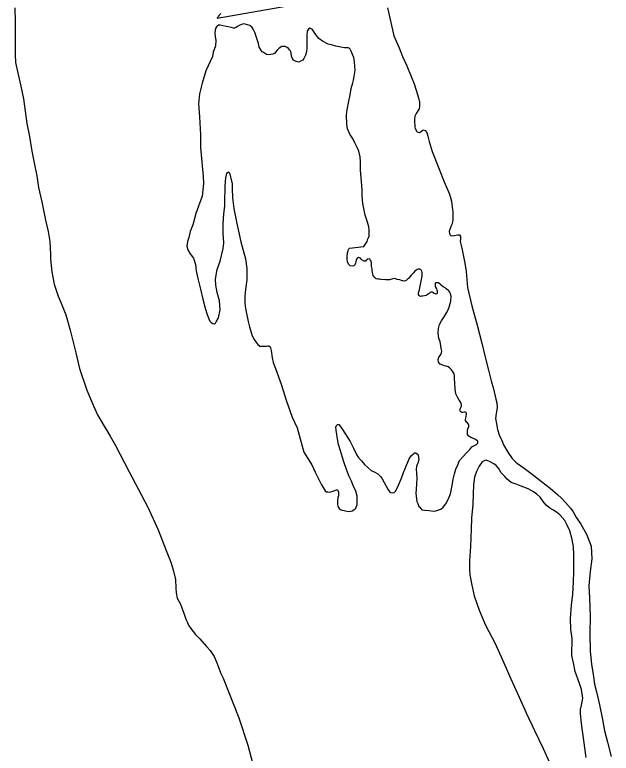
# Model space of a CAD drawing. Extents: x -939622 to -934222, y 1383701 to 1385301.
# Drawn here: x -935495.78 to -935481.93, y 1384464 to 1384481.13 of the extents above; entities that cross this region are included whole.
import ezdxf

# ---------------------------------------------------------------- set-up
doc = ezdxf.new("R2010")
doc.units = 0
doc.layers.add('9', color=7, linetype='Continuous')

msp = doc.modelspace()

# ---------------------------------------------------------------- linework, layer by layer
at = {"layer": '9'}
for points in [[(-935490.995, 1384481.16), (-935491.037, 1384481.112), (-935491.051, 1384481.093), (-935491.076, 1384481.059), (-935491.079, 1384481.05), (-935487.224, 1384481.732)], [(-935495.776, 1384481.29), (-935495.766, 1384480.959), (-935495.767, 1384480.546), (-935495.765, 1384480.205), (-935495.758, 1384480.028), (-935495.697, 1384479.748), (-935495.637, 1384479.474), (-935495.575, 1384479.182), (-935495.537, 1384478.894), (-935495.494, 1384478.613), (-935495.432, 1384478.312), (-935495.379, 1384477.968), (-935495.311, 1384477.619), (-935495.268, 1384477.393), (-935495.223, 1384477.124), (-935495.15, 1384476.79), (-935495.06, 1384476.37), (-935495.003, 1384476.102), (-935494.959, 1384475.869), (-935494.945, 1384475.571), (-935494.948, 1384475.46), (-935494.916, 1384475.166), (-935494.861, 1384474.885), (-935494.767, 1384474.601), (-935494.701, 1384474.445), (-935494.589, 1384474.168), (-935494.494, 1384473.815), (-935494.416, 1384473.509), (-935494.359, 1384473.289), (-935494.275, 1384472.929), (-935494.105, 1384472.42), (-935493.952, 1384472.063), (-935493.853, 1384471.852), (-935493.703, 1384471.586), (-935493.637, 1384471.487), (-935493.561, 1384471.356), (-935493.44, 1384471.137), (-935493.12, 1384470.531), (-935492.689, 1384469.711), (-935492.452, 1384469.182), (-935492.259, 1384468.704), (-935492.154, 1384468.433), (-935492.121, 1384468.332), (-935492.091, 1384468.222), (-935492.05, 1384468.031), (-935492.035, 1384467.83), (-935492.032, 1384467.725), (-935492.01, 1384467.602), (-935491.93, 1384467.462), (-935491.842, 1384467.226), (-935491.805, 1384467.11), (-935491.775, 1384467.052), (-935491.743, 1384466.975), (-935491.687, 1384466.891), (-935491.584, 1384466.755), (-935491.485, 1384466.658), (-935491.325, 1384466.48), (-935491.238, 1384466.386), (-935491.149, 1384466.243), (-935491.087, 1384466.096), (-935490.992, 1384465.854), (-935490.937, 1384465.743), (-935490.578, 1384464.819), (-935490.365, 1384464.189), (-935490.253, 1384463.749)], [(-935487.124, 1384481.294), (-935487.066, 1384481.026), (-935486.976, 1384480.645), (-935486.857, 1384480.365), (-935486.777, 1384480.162), (-935486.68, 1384479.944), (-935486.576, 1384479.703), (-935486.51, 1384479.532), (-935486.459, 1384479.387), (-935486.407, 1384479.203), (-935486.383, 1384479.108), (-935486.381, 1384479.005), (-935486.393, 1384478.953), (-935486.426, 1384478.903), (-935486.458, 1384478.844), (-935486.494, 1384478.779), (-935486.499, 1384478.706), (-935486.498, 1384478.64), (-935486.493, 1384478.565), (-935486.492, 1384478.532), (-935486.483, 1384478.487), (-935486.463, 1384478.455), (-935486.453, 1384478.431), (-935486.44, 1384478.417), (-935486.412, 1384478.406), (-935486.382, 1384478.405), (-935486.359, 1384478.416), (-935486.325, 1384478.448), (-935486.307, 1384478.458), (-935486.289, 1384478.462), (-935486.253, 1384478.449), (-935486.211, 1384478.403), (-935486.188, 1384478.317), (-935486.16, 1384478.189), (-935486.092, 1384477.957), (-935485.928, 1384477.548), (-935485.812, 1384477.256), (-935485.688, 1384476.973), (-935485.645, 1384476.807), (-935485.623, 1384476.672), (-935485.613, 1384476.561), (-935485.609, 1384476.438), (-935485.612, 1384476.371), (-935485.615, 1384476.329), (-935485.63, 1384476.265), (-935485.646, 1384476.234), (-935485.672, 1384476.172), (-935485.693, 1384476.116), (-935485.695, 1384476.095), (-935485.69, 1384476.068), (-935485.676, 1384476.03), (-935485.657, 1384476.013), (-935485.612, 1384476.003), (-935485.57, 1384476.012), (-935485.505, 1384476.025), (-935485.487, 1384476.029), (-935485.469, 1384476.03), (-935485.454, 1384476.027), (-935485.434, 1384475.992), (-935485.436, 1384475.929), (-935485.442, 1384475.874), (-935485.4, 1384475.72), (-935485.332, 1384475.371), (-935485.303, 1384475.177), (-935485.267, 1384474.805), (-935485.171, 1384474.382), (-935485.046, 1384473.928), (-935484.935, 1384473.515), (-935484.859, 1384473.187), (-935484.779, 1384472.884), (-935484.723, 1384472.637), (-935484.664, 1384472.451), (-935484.609, 1384472.218), (-935484.586, 1384472.126), (-935484.585, 1384472.015), (-935484.605, 1384471.881), (-935484.619, 1384471.768), (-935484.6, 1384471.646), (-935484.571, 1384471.512), (-935484.532, 1384471.39)], [(-935490.609, 1384480.859), (-935490.637, 1384480.837), (-935490.679, 1384480.822), (-935490.702, 1384480.821), (-935490.757, 1384480.836), (-935490.827, 1384480.853), (-935490.867, 1384480.863), (-935490.937, 1384480.877), (-935491.01, 1384480.894), (-935491.052, 1384480.888), (-935491.083, 1384480.865), (-935491.097, 1384480.849), (-935491.117, 1384480.815), (-935491.126, 1384480.775), (-935491.134, 1384480.706), (-935491.123, 1384480.622), (-935491.11, 1384480.547), (-935491.121, 1384480.414), (-935491.169, 1384480.266), (-935491.19, 1384480.163), (-935491.339, 1384479.828), (-935491.425, 1384479.543), (-935491.486, 1384479.298), (-935491.512, 1384479.064), (-935491.492, 1384478.761), (-935491.468, 1384478.349), (-935491.463, 1384478.051), (-935491.424, 1384477.631), (-935491.407, 1384477.391), (-935491.4, 1384477.216), (-935491.426, 1384476.928), (-935491.577, 1384476.521), (-935491.624, 1384476.344), (-935491.643, 1384476.261), (-935491.706, 1384476.101), (-935491.737, 1384475.969), (-935491.765, 1384475.871), (-935491.78, 1384475.762), (-935491.763, 1384475.681), (-935491.707, 1384475.588), (-935491.632, 1384475.484), (-935491.584, 1384475.339), (-935491.57, 1384475.195), (-935491.53, 1384475.016), (-935491.468, 1384474.766), (-935491.412, 1384474.534), (-935491.356, 1384474.329), (-935491.308, 1384474.178), (-935491.272, 1384474.078), (-935491.248, 1384474.028), (-935491.216, 1384473.99), (-935491.182, 1384473.974), (-935491.173, 1384473.969), (-935491.145, 1384473.961), (-935491.137, 1384473.965), (-935491.116, 1384473.978), (-935491.1, 1384474.012), (-935491.052, 1384474.105), (-935491.011, 1384474.286), (-935491.026, 1384474.493), (-935491.076, 1384474.689), (-935491.107, 1384474.859), (-935491.115, 1384474.998), (-935491.076, 1384475.223), (-935491.012, 1384475.417), (-935490.939, 1384475.713), (-935490.928, 1384475.841), (-935490.938, 1384476.066), (-935490.942, 1384476.286), (-935490.922, 1384476.517), (-935490.905, 1384476.692), (-935490.899, 1384476.91), (-935490.895, 1384477.034), (-935490.892, 1384477.149), (-935490.883, 1384477.261), (-935490.877, 1384477.349), (-935490.866, 1384477.422), (-935490.855, 1384477.449), (-935490.839, 1384477.477), (-935490.818, 1384477.488), (-935490.803, 1384477.476), (-935490.783, 1384477.438), (-935490.73, 1384477.209), (-935490.73, 1384477.101), (-935490.721, 1384476.887), (-935490.695, 1384476.635), (-935490.624, 1384476.289), (-935490.527, 1384475.861), (-935490.482, 1384475.697), (-935490.424, 1384475.471), (-935490.387, 1384475.25), (-935490.393, 1384474.985), (-935490.422, 1384474.76), (-935490.435, 1384474.605), (-935490.437, 1384474.445), (-935490.418, 1384474.317), (-935490.359, 1384474.015), (-935490.331, 1384473.89), (-935490.293, 1384473.76), (-935490.265, 1384473.683), (-935490.218, 1384473.598)], [(-935487.672, 1384475.759), (-935487.598, 1384475.875), (-935487.58, 1384475.936), (-935487.553, 1384475.992), (-935487.55, 1384476.031), (-935487.553, 1384476.133), (-935487.557, 1384476.215), (-935487.59, 1384476.324), (-935487.645, 1384476.484), (-935487.702, 1384476.755), (-935487.715, 1384476.932), (-935487.717, 1384477.074), (-935487.739, 1384477.356), (-935487.755, 1384477.527), (-935487.752, 1384477.621), (-935487.751, 1384477.718), (-935487.761, 1384477.835), (-935487.795, 1384477.965), (-935487.833, 1384478.054), (-935487.885, 1384478.162), (-935487.925, 1384478.247), (-935488.001, 1384478.364), (-935488.053, 1384478.487), (-935488.072, 1384478.598), (-935488.077, 1384478.8), (-935488.064, 1384478.93), (-935488.024, 1384479.125), (-935487.993, 1384479.275), (-935487.968, 1384479.421), (-935487.931, 1384479.55), (-935487.913, 1384479.614), (-935487.9, 1384479.697), (-935487.888, 1384479.791), (-935487.879, 1384479.858), (-935487.884, 1384479.936), (-935487.896, 1384480.038), (-935487.907, 1384480.139), (-935487.935, 1384480.21), (-935487.97, 1384480.29), (-935487.993, 1384480.331), (-935488.016, 1384480.359), (-935488.04, 1384480.364), (-935488.059, 1384480.369), (-935488.089, 1384480.367), (-935488.124, 1384480.365), (-935488.209, 1384480.379), (-935488.325, 1384480.405), (-935488.426, 1384480.432), (-935488.502, 1384480.452), (-935488.635, 1384480.523), (-935488.719, 1384480.579), (-935488.752, 1384480.622), (-935488.794, 1384480.68), (-935488.856, 1384480.776), (-935488.873, 1384480.796), (-935488.9, 1384480.809), (-935488.931, 1384480.82), (-935488.963, 1384480.797), (-935488.987, 1384480.75), (-935488.997, 1384480.662), (-935488.998, 1384480.514), (-935489.001, 1384480.421), (-935488.998, 1384480.357), (-935489.008, 1384480.278), (-935489.028, 1384480.196), (-935489.071, 1384480.115), (-935489.093, 1384480.081), (-935489.131, 1384480.06), (-935489.187, 1384480.036), (-935489.247, 1384480.048), (-935489.306, 1384480.083), (-935489.33, 1384480.121), (-935489.353, 1384480.171), (-935489.363, 1384480.24), (-935489.379, 1384480.296), (-935489.398, 1384480.322), (-935489.421, 1384480.348), (-935489.452, 1384480.374), (-935489.498, 1384480.395), (-935489.538, 1384480.399), (-935489.582, 1384480.396), (-935489.643, 1384480.36), (-935489.688, 1384480.309), (-935489.75, 1384480.236), (-935489.788, 1384480.219), (-935489.878, 1384480.205), (-935489.932, 1384480.213), (-935490.007, 1384480.254), (-935490.032, 1384480.274), (-935490.101, 1384480.379), (-935490.118, 1384480.468), (-935490.179, 1384480.652), (-935490.194, 1384480.702), (-935490.245, 1384480.796), (-935490.268, 1384480.834), (-935490.319, 1384480.882), (-935490.325, 1384480.885), (-935490.432, 1384480.915), (-935490.471, 1384480.919), (-935490.556, 1384480.89), (-935490.609, 1384480.859)], [(-935487.486, 1384475.235), (-935487.499, 1384475.298), (-935487.496, 1384475.353), (-935487.494, 1384475.377), (-935487.498, 1384475.389), (-935487.502, 1384475.403), (-935487.509, 1384475.418), (-935487.525, 1384475.444), (-935487.538, 1384475.462), (-935487.548, 1384475.467), (-935487.595, 1384475.464), (-935487.609, 1384475.44), (-935487.618, 1384475.436), (-935487.638, 1384475.42), (-935487.656, 1384475.416), (-935487.68, 1384475.417), (-935487.695, 1384475.429), (-935487.714, 1384475.44), (-935487.73, 1384475.454), (-935487.74, 1384475.465), (-935487.756, 1384475.485), (-935487.777, 1384475.496), (-935487.793, 1384475.498), (-935487.801, 1384475.498), (-935487.816, 1384475.494), (-935487.831, 1384475.484), (-935487.847, 1384475.459), (-935487.852, 1384475.441), (-935487.862, 1384475.404), (-935487.872, 1384475.37), (-935487.888, 1384475.333), (-935487.908, 1384475.308), (-935487.937, 1384475.297), (-935487.989, 1384475.309), (-935488.014, 1384475.329), (-935488.033, 1384475.349), (-935488.057, 1384475.399), (-935488.061, 1384475.462), (-935488.061, 1384475.528), (-935488.051, 1384475.61), (-935488.039, 1384475.659), (-935488.031, 1384475.687), (-935488.023, 1384475.702), (-935488.012, 1384475.721)], [(-935488.012, 1384475.721), (-935487.672, 1384475.759)], [(-935485.806, 1384472.991), (-935485.845, 1384473.001), (-935485.901, 1384473.028), (-935485.94, 1384473.071), (-935485.949, 1384473.137), (-935485.934, 1384473.192), (-935485.881, 1384473.258), (-935485.867, 1384473.329), (-935485.88, 1384473.388), (-935485.89, 1384473.46), (-935485.907, 1384473.547), (-935485.932, 1384473.63), (-935485.951, 1384473.749), (-935485.945, 1384473.852), (-935485.917, 1384473.944), (-935485.871, 1384474.034), (-935485.811, 1384474.128), (-935485.756, 1384474.219), (-935485.726, 1384474.275), (-935485.694, 1384474.346), (-935485.675, 1384474.431), (-935485.66, 1384474.49), (-935485.648, 1384474.596), (-935485.654, 1384474.638), (-935485.678, 1384474.694), (-935485.701, 1384474.726), (-935485.767, 1384474.773), (-935485.789, 1384474.796), (-935485.838, 1384474.823), (-935485.873, 1384474.854), (-935485.892, 1384474.871), (-935485.946, 1384474.911), (-935485.985, 1384474.917), (-935485.994, 1384474.917), (-935486.006, 1384474.919), (-935486.023, 1384474.906), (-935486.022, 1384474.888), (-935486.024, 1384474.873), (-935486.019, 1384474.837), (-935486.009, 1384474.813), (-935485.989, 1384474.772), (-935485.981, 1384474.743), (-935485.977, 1384474.728), (-935485.975, 1384474.689), (-935485.974, 1384474.677), (-935485.979, 1384474.658), (-935485.985, 1384474.655), (-935486.006, 1384474.654), (-935486.015, 1384474.656), (-935486.04, 1384474.664), (-935486.092, 1384474.694), (-935486.105, 1384474.699), (-935486.123, 1384474.698), (-935486.14, 1384474.688), (-935486.163, 1384474.669), (-935486.183, 1384474.65), (-935486.229, 1384474.623), (-935486.271, 1384474.611), (-935486.309, 1384474.606), (-935486.339, 1384474.601), (-935486.372, 1384474.6), (-935486.388, 1384474.617), (-935486.405, 1384474.643), (-935486.407, 1384474.685), (-935486.387, 1384474.762), (-935486.324, 1384475.07), (-935486.32, 1384475.115), (-935486.323, 1384475.151), (-935486.327, 1384475.181), (-935486.337, 1384475.199), (-935486.347, 1384475.21), (-935486.357, 1384475.222), (-935486.378, 1384475.233), (-935486.411, 1384475.234), (-935486.435, 1384475.226), (-935486.489, 1384475.181), (-935486.526, 1384475.146), (-935486.58, 1384475.091), (-935486.639, 1384475.016), (-935486.656, 1384475.003), (-935486.691, 1384474.97), (-935486.735, 1384474.956), (-935486.771, 1384474.96), (-935486.786, 1384474.962), (-935486.801, 1384474.967), (-935486.844, 1384474.98), (-935486.905, 1384474.994), (-935486.96, 1384475.012), (-935487.005, 1384475.007), (-935487.082, 1384474.984), (-935487.175, 1384474.982), (-935487.28, 1384474.994), (-935487.313, 1384474.995), (-935487.344, 1384474.999), (-935487.38, 1384475.006), (-935487.389, 1384475.009), (-935487.424, 1384475.037), (-935487.457, 1384475.086), (-935487.475, 1384475.143), (-935487.484, 1384475.202), (-935487.486, 1384475.235)], [(-935490.218, 1384473.598), (-935490.185, 1384473.543), (-935490.136, 1384473.485), (-935490.108, 1384473.46), (-935490.086, 1384473.44), (-935490.056, 1384473.442), (-935489.996, 1384473.445), (-935489.936, 1384473.448), (-935489.906, 1384473.453), (-935489.883, 1384473.455), (-935489.851, 1384473.432), (-935489.838, 1384473.406), (-935489.825, 1384473.34), (-935489.803, 1384473.17), (-935489.776, 1384473.063), (-935489.726, 1384472.93), (-935489.594, 1384472.563), (-935489.467, 1384472.166), (-935489.338, 1384471.797), (-935489.221, 1384471.55), (-935489.069, 1384470.986), (-935488.881, 1384470.695), (-935488.802, 1384470.522), (-935488.727, 1384470.366), (-935488.657, 1384470.231), (-935488.617, 1384470.164), (-935488.573, 1384470.088), (-935488.539, 1384470.069), (-935488.509, 1384470.065), (-935488.476, 1384470.061), (-935488.416, 1384470.073), (-935488.375, 1384470.088), (-935488.366, 1384470.091), (-935488.331, 1384470.105), (-935488.308, 1384470.113), (-935488.289, 1384470.108), (-935488.27, 1384470.082), (-935488.262, 1384470.058), (-935488.267, 1384470.036), (-935488.266, 1384469.97), (-935488.276, 1384469.93), (-935488.284, 1384469.849), (-935488.286, 1384469.833), (-935488.285, 1384469.77), (-935488.28, 1384469.743), (-935488.266, 1384469.702), (-935488.25, 1384469.679), (-935488.221, 1384469.656), (-935488.185, 1384469.643), (-935488.133, 1384469.634), (-935488.072, 1384469.619), (-935488.012, 1384469.611), (-935487.95, 1384469.626), (-935487.886, 1384469.666), (-935487.863, 1384469.689), (-935487.832, 1384469.772), (-935487.827, 1384469.845), (-935487.834, 1384469.962), (-935487.862, 1384470.084), (-935487.92, 1384470.213), (-935487.962, 1384470.313), (-935488.013, 1384470.419), (-935488.079, 1384470.584), (-935488.137, 1384470.762), (-935488.173, 1384470.859), (-935488.221, 1384471.016), (-935488.263, 1384471.165), (-935488.288, 1384471.293), (-935488.306, 1384471.394), (-935488.318, 1384471.499), (-935488.322, 1384471.571), (-935488.32, 1384471.584), (-935488.309, 1384471.605), (-935488.283, 1384471.625), (-935488.259, 1384471.626), (-935488.227, 1384471.589), (-935488.168, 1384471.514), (-935487.996, 1384471.234), (-935487.916, 1384471.082), (-935487.847, 1384470.935), (-935487.807, 1384470.871), (-935487.73, 1384470.782), (-935487.657, 1384470.702), (-935487.577, 1384470.622), (-935487.507, 1384470.56), (-935487.434, 1384470.531), (-935487.347, 1384470.484), (-935487.28, 1384470.413), (-935487.25, 1384470.369), (-935487.2, 1384470.282), (-935487.16, 1384470.199), (-935487.12, 1384470.129), (-935487.07, 1384470.057), (-935487.055, 1384470.046), (-935487.016, 1384470.045), (-935486.971, 1384470.05), (-935486.934, 1384470.086), (-935486.869, 1384470.216), (-935486.798, 1384470.383), (-935486.754, 1384470.512), (-935486.715, 1384470.608)], [(-935486.715, 1384470.608), (-935486.683, 1384470.682), (-935486.654, 1384470.756), (-935486.625, 1384470.83), (-935486.572, 1384470.906), (-935486.518, 1384470.957), (-935486.501, 1384470.973), (-935486.48, 1384470.971), (-935486.44, 1384470.943), (-935486.411, 1384470.912), (-935486.396, 1384470.81), (-935486.424, 1384470.73), (-935486.441, 1384470.699), (-935486.453, 1384470.65), (-935486.459, 1384470.592), (-935486.453, 1384470.496), (-935486.446, 1384470.382), (-935486.457, 1384470.258), (-935486.464, 1384470.116), (-935486.466, 1384470.034), (-935486.461, 1384469.959), (-935486.443, 1384469.839), (-935486.425, 1384469.792), (-935486.403, 1384469.727), (-935486.378, 1384469.707), (-935486.326, 1384469.644), (-935486.32, 1384469.644), (-935486.257, 1384469.639), (-935486.169, 1384469.629), (-935486.049, 1384469.618), (-935486.004, 1384469.626), (-935485.892, 1384469.666), (-935485.831, 1384469.706), (-935485.77, 1384469.787), (-935485.719, 1384469.887), (-935485.666, 1384470.017), (-935485.623, 1384470.215), (-935485.602, 1384470.361), (-935485.573, 1384470.483), (-935485.543, 1384470.588), (-935485.497, 1384470.693), (-935485.452, 1384470.789), (-935485.373, 1384470.881), (-935485.297, 1384470.967), (-935485.218, 1384471.05), (-935485.167, 1384471.107), (-935485.094, 1384471.144), (-935485.059, 1384471.164), (-935485.034, 1384471.196), (-935485.03, 1384471.226), (-935485.033, 1384471.238), (-935485.055, 1384471.255), (-935485.081, 1384471.278), (-935485.133, 1384471.302), (-935485.191, 1384471.326), (-935485.241, 1384471.353), (-935485.271, 1384471.399), (-935485.273, 1384471.442), (-935485.267, 1384471.493), (-935485.252, 1384471.542), (-935485.242, 1384471.579), (-935485.241, 1384471.621), (-935485.252, 1384471.645), (-935485.271, 1384471.662), (-935485.29, 1384471.682), (-935485.313, 1384471.72), (-935485.314, 1384471.747), (-935485.31, 1384471.777), (-935485.3, 1384471.817), (-935485.291, 1384471.869), (-935485.293, 1384471.89), (-935485.302, 1384471.904), (-935485.324, 1384471.912), (-935485.348, 1384471.914), (-935485.378, 1384471.909), (-935485.402, 1384471.908), (-935485.426, 1384471.918), (-935485.439, 1384471.933), (-935485.446, 1384471.953), (-935485.444, 1384471.969), (-935485.439, 1384471.984), (-935485.432, 1384472.008), (-935485.418, 1384472.036), (-935485.41, 1384472.058), (-935485.409, 1384472.085), (-935485.42, 1384472.121), (-935485.44, 1384472.159), (-935485.46, 1384472.188), (-935485.496, 1384472.249), (-935485.54, 1384472.337), (-935485.553, 1384472.445), (-935485.573, 1384472.706), (-935485.573, 1384472.757), (-935485.582, 1384472.799), (-935485.615, 1384472.861), (-935485.638, 1384472.895), (-935485.673, 1384472.93), (-935485.686, 1384472.938), (-935485.717, 1384472.966), (-935485.766, 1384472.982), (-935485.806, 1384472.991)], [(-935484.532, 1384471.39), (-935484.476, 1384471.255), (-935484.431, 1384471.158), (-935484.331, 1384470.986), (-935484.233, 1384470.841), (-935484.15, 1384470.752), (-935484.109, 1384470.724), (-935483.956, 1384470.615), (-935483.771, 1384470.472), (-935483.551, 1384470.307), (-935483.35, 1384470.152), (-935483.173, 1384469.993), (-935483.1, 1384469.925), (-935482.998, 1384469.82), (-935482.879, 1384469.685), (-935482.817, 1384469.598), (-935482.737, 1384469.461), (-935482.642, 1384469.318), (-935482.508, 1384469.085), (-935482.474, 1384469.005), (-935482.399, 1384468.801), (-935482.383, 1384468.513), (-935482.426, 1384468.218), (-935482.455, 1384467.884), (-935482.439, 1384467.599), (-935482.427, 1384467.18), (-935482.428, 1384466.776), (-935482.422, 1384466.366), (-935482.396, 1384466.066), (-935482.353, 1384465.83), (-935482.319, 1384465.603), (-935482.275, 1384465.424), (-935482.21, 1384465.124), (-935482.14, 1384464.787), (-935482.092, 1384464.521), (-935482.022, 1384464.254), (-935481.934, 1384463.924)], [(-935482.519, 1384463.9), (-935482.596, 1384464.468), (-935482.62, 1384464.627), (-935482.634, 1384464.771), (-935482.649, 1384464.923), (-935482.647, 1384465.041), (-935482.633, 1384465.069), (-935482.597, 1384465.282), (-935482.621, 1384465.477), (-935482.671, 1384465.619), (-935482.771, 1384465.897), (-935482.812, 1384466.099), (-935482.852, 1384466.269), (-935482.852, 1384466.426), (-935482.839, 1384466.517), (-935482.844, 1384466.659), (-935482.874, 1384466.871), (-935482.88, 1384467.13), (-935482.856, 1384467.439), (-935482.828, 1384467.691), (-935482.811, 1384467.978), (-935482.804, 1384468.208), (-935482.803, 1384468.416), (-935482.799, 1384468.609), (-935482.813, 1384468.787), (-935482.843, 1384468.957), (-935482.894, 1384469.159), (-935482.956, 1384469.294), (-935483.01, 1384469.403), (-935483.131, 1384469.531), (-935483.204, 1384469.591), (-935483.288, 1384469.646), (-935483.362, 1384469.687), (-935483.441, 1384469.755), (-935483.512, 1384469.841), (-935483.587, 1384469.94), (-935483.663, 1384470.008), (-935483.741, 1384470.066), (-935483.862, 1384470.135), (-935484.028, 1384470.198), (-935484.139, 1384470.24), (-935484.258, 1384470.284), (-935484.346, 1384470.358), (-935484.407, 1384470.417), (-935484.49, 1384470.503), (-935484.553, 1384470.611), (-935484.602, 1384470.675), (-935484.661, 1384470.717), (-935484.76, 1384470.768), (-935484.837, 1384470.797), (-935484.867, 1384470.795), (-935484.928, 1384470.759), (-935485.003, 1384470.661), (-935485.062, 1384470.537), (-935485.109, 1384470.407), (-935485.129, 1384470.228), (-935485.14, 1384470.01), (-935485.144, 1384469.769), (-935485.178, 1384469.453), (-935485.184, 1384469.197), (-935485.2, 1384468.798), (-935485.22, 1384468.471), (-935485.221, 1384468.266), (-935485.213, 1384468.136), (-935485.173, 1384467.9), (-935485.114, 1384467.654), (-935484.999, 1384467.322), (-935484.849, 1384466.969), (-935484.63, 1384466.544), (-935484.455, 1384466.168), (-935484.265, 1384465.73), (-935484.073, 1384465.303), (-935483.905, 1384464.936), (-935483.716, 1384464.531), (-935483.515, 1384464.111), (-935483.334, 1384463.72)]]:
    msp.add_lwpolyline(points, dxfattribs=at)

doc.saveas('drawing.dxf')
